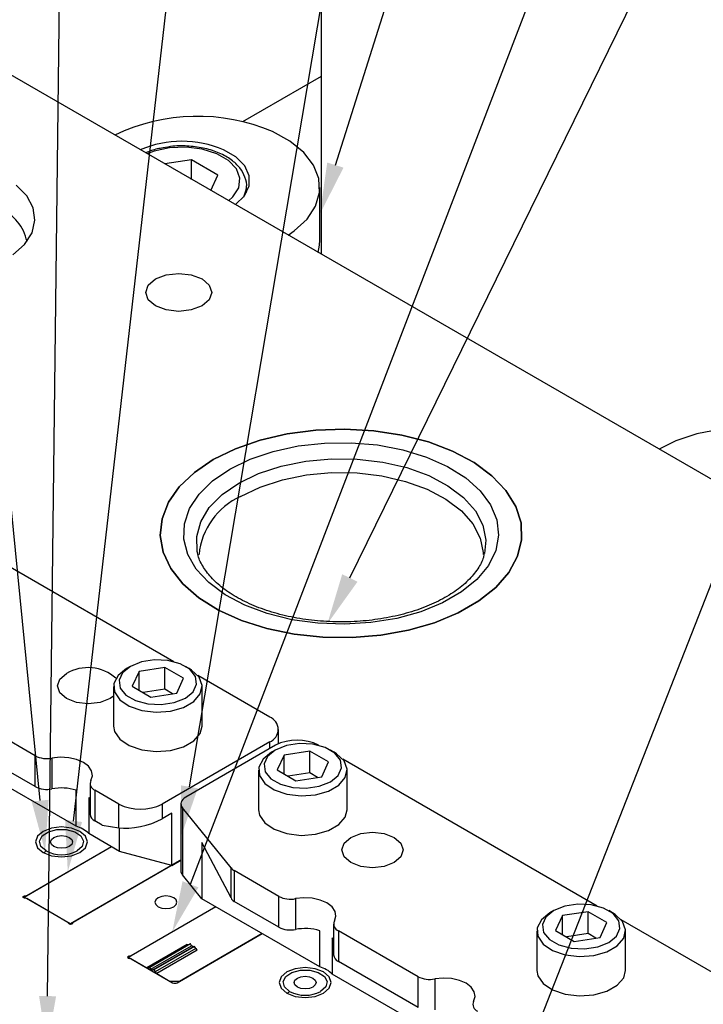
# Model space of a CAD drawing. Header units: inches. Extents: x 1880 to 2363, y -453 to -54.
# Tile 294 of 656: x 2072.09 to 2074.18, y -420.11 to -417.11. Entities that reach past the tile are written whole.
import ezdxf

# ---------------------------------------------------------------- set-up
doc = ezdxf.new("R2010")
doc.units = ezdxf.units.IN
doc.header["$LTSCALE"] = 0.5
doc.header["$MEASUREMENT"] = 0
for name, color, linetype in [('DIE-M-S', 8, 'Continuous'), ('DIE-M-S2', 1, 'Continuous'), ('DIE-M-S3', 8, 'Continuous'), ('DSS-M-S', 53, 'Continuous'), ('RAI-M-S', 8, 'Continuous'), ('SID-M-S', 105, 'Continuous'), ('SVD-M-S', 8, 'Continuous')]:
    doc.layers.add(name, color=color, linetype=linetype)

msp = doc.modelspace()

# ---------------------------------------------------------------- linework, layer by layer
at = {"layer": 'DIE-M-S', "linetype": 'Continuous', "lineweight": 25}
for p, q in [((2078.88422, -421.21166), (2071.83489, -417.14217)), ((2072.11461, -417.6442), (2072.0822, -417.61111)), ((2072.13394, -417.68053), (2072.11461, -417.6442)), ((2072.13928, -417.71842), (2072.13394, -417.68053)), ((2072.13039, -417.75608), (2072.13928, -417.71842)), ((2072.10769, -417.79176), (2072.13039, -417.75608)), ((2072.07222, -417.82379), (2072.10769, -417.79176)), ((2072.4845, -417.91597), (2072.50629, -417.89715)), ((2072.50629, -417.89715), (2072.53889, -417.88457)), ((2072.53889, -417.88457), (2072.57735, -417.88015)), ((2072.57735, -417.88015), (2072.61581, -417.88457)), ((2072.61581, -417.88457), (2072.64842, -417.89715)), ((2072.64842, -417.89715), (2072.6702, -417.91597)), ((2072.47685, -417.93817), (2072.4845, -417.91597)), ((2072.4845, -417.96037), (2072.47685, -417.93817)), ((2072.6702, -417.91597), (2072.67785, -417.93817)), ((2072.67785, -417.93817), (2072.6702, -417.96037)), ((2072.50629, -417.97919), (2072.4845, -417.96037)), ((2072.6702, -417.96037), (2072.64842, -417.97919)), ((2072.53889, -417.99177), (2072.50629, -417.97919)), ((2072.57735, -417.99619), (2072.53889, -417.99177)), ((2072.61581, -417.99177), (2072.57735, -417.99619)), ((2072.64842, -417.97919), (2072.61581, -417.99177)), ((2072.99489, -418.3579), (2072.90835, -418.36915)), ((2073.08343, -418.35481), (2072.99489, -418.3579)), ((2073.17168, -418.35996), (2073.08343, -418.35481)), ((2072.82606, -418.38827), (2072.75015, -418.41476)), ((2072.90835, -418.36915), (2072.82606, -418.38827)), ((2073.25736, -418.37321), (2073.17168, -418.35996)), ((2073.33825, -418.39423), (2073.25736, -418.37321)), ((2072.75015, -418.41476), (2072.68258, -418.44794)), ((2073.41225, -418.42246), (2073.33825, -418.39423)), ((2072.68258, -418.44794), (2072.62511, -418.48695)), ((2073.47745, -418.45718), (2073.41225, -418.42246)), ((2073.53216, -418.49749), (2073.47745, -418.45718)), ((2072.62511, -418.48695), (2072.57922, -418.53077)), ((2073.57495, -418.54235), (2073.53216, -418.49749)), ((2072.57922, -418.53077), (2072.5461, -418.57827)), ((2073.60473, -418.59058), (2073.57495, -418.54235)), ((2072.5461, -418.57827), (2072.52662, -418.62823)), ((2073.62072, -418.64095), (2073.60473, -418.59058)), ((2072.52662, -418.62823), (2072.52126, -418.67934)), ((2073.6225, -418.69215), (2073.62072, -418.64095)), ((2072.52126, -418.67934), (2072.53018, -418.73029)), ((2073.61004, -418.74285), (2073.6225, -418.69215)), ((2072.53018, -418.73029), (2072.55313, -418.77976)), ((2073.58365, -418.79174), (2073.61004, -418.74285)), ((2072.55313, -418.77976), (2072.58954, -418.82645)), ((2073.54402, -418.83755), (2073.58365, -418.79174)), ((2072.58954, -418.82645), (2072.63845, -418.86917)), ((2073.49217, -418.8791), (2073.54402, -418.83755)), ((2072.63845, -418.86917), (2072.69859, -418.90681)), ((2073.42945, -418.91531), (2073.49217, -418.8791)), ((2072.69859, -418.90681), (2072.76842, -418.93839)), ((2073.35748, -418.94524), (2073.42945, -418.91531)), ((2072.76842, -418.93839), (2072.84612, -418.96309)), ((2073.27812, -418.96812), (2073.35748, -418.94524)), ((2072.84612, -418.96309), (2072.92967, -418.98029)), ((2072.92967, -418.98029), (2073.01692, -418.98952)), ((2073.10561, -418.99055), (2073.19343, -418.98335)), ((2073.19343, -418.98335), (2073.27812, -418.96812)), ((2073.01692, -418.98952), (2073.10561, -418.99055)), ((2072.1644, -419.5816), (2072.14728, -419.5964)), ((2072.19003, -419.57171), (2072.1644, -419.5816)), ((2072.22027, -419.56824), (2072.19003, -419.57171)), ((2072.2505, -419.57171), (2072.22027, -419.56824)), ((2072.27613, -419.5816), (2072.2505, -419.57171)), ((2072.29325, -419.5964), (2072.27613, -419.5816)), ((2072.14728, -419.5964), (2072.14127, -419.61385)), ((2072.14127, -419.61385), (2072.14728, -419.6313)), ((2072.29927, -419.61385), (2072.29325, -419.5964)), ((2072.29325, -419.6313), (2072.29927, -419.61385)), ((2072.11393, -419.77729), (2072.37229, -419.62813)), ((2072.14728, -419.6313), (2072.1644, -419.6461)), ((2072.1644, -419.6461), (2072.19003, -419.65598)), ((2072.2505, -419.65598), (2072.27613, -419.6461)), ((2072.27613, -419.6461), (2072.29325, -419.6313)), ((2072.19003, -419.65598), (2072.22027, -419.65945)), ((2072.22027, -419.65945), (2072.2505, -419.65598)), ((2072.58393, -419.66924), (2072.25535, -419.85893)), ((2072.10318, -419.78176), (2072.10366, -419.7804)), ((2072.10366, -419.78312), (2072.10318, -419.78176)), ((2072.10366, -419.7804), (2072.10503, -419.77926)), ((2072.10503, -419.78426), (2072.10366, -419.78312)), ((2072.10503, -419.77926), (2072.10706, -419.77852)), ((2072.10706, -419.785), (2072.10503, -419.78426)), ((2072.10706, -419.77852), (2072.10943, -419.7783)), ((2072.10943, -419.78522), (2072.10706, -419.785)), ((2072.10943, -419.7783), (2072.10943, -419.77988)), ((2072.23986, -419.85893), (2072.11393, -419.78623)), ((2072.50751, -419.79014), (2072.50496, -419.79754)), ((2072.50496, -419.79754), (2072.50751, -419.80494)), ((2072.51478, -419.78386), (2072.50751, -419.79014)), ((2072.52564, -419.77967), (2072.51478, -419.78386)), ((2072.53846, -419.7782), (2072.52564, -419.77967)), ((2072.55128, -419.77967), (2072.53846, -419.7782)), ((2072.56215, -419.78386), (2072.55128, -419.77967)), ((2072.56941, -419.79014), (2072.56215, -419.78386)), ((2072.57196, -419.79754), (2072.56941, -419.79014)), ((2072.56941, -419.80494), (2072.57196, -419.79754)), ((2072.69049, -419.81183), (2072.43213, -419.96098)), ((2072.50751, -419.80494), (2072.51478, -419.81121)), ((2072.51478, -419.81121), (2072.52564, -419.81541)), ((2072.52564, -419.81541), (2072.53846, -419.81688)), ((2072.53846, -419.81688), (2072.55128, -419.81541)), ((2072.55128, -419.81541), (2072.56215, -419.81121)), ((2072.56215, -419.81121), (2072.56941, -419.80494)), ((2072.24161, -419.86187), (2072.24161, -419.86138)), ((2072.24161, -419.86152), (2072.24161, -419.86181)), ((2072.24199, -419.86289), (2072.24161, -419.86152)), ((2072.24327, -419.86406), (2072.24199, -419.86289)), ((2072.24525, -419.86485), (2072.24327, -419.86406)), ((2072.2476, -419.86513), (2072.24525, -419.86485)), ((2072.24996, -419.86485), (2072.2476, -419.86513)), ((2072.25193, -419.86406), (2072.24996, -419.86485)), ((2072.25322, -419.86289), (2072.25193, -419.86406)), ((2072.2536, -419.86152), (2072.25322, -419.86289)), ((2072.25359, -419.86138), (2072.25359, -419.86187)), ((2072.2536, -419.86152), (2072.2536, -419.86181)), ((2072.57287, -420.04301), (2072.83191, -419.89347)), ((2072.42186, -419.96409), (2072.42138, -419.96545)), ((2072.42138, -419.96545), (2072.42186, -419.96681)), ((2072.42323, -419.96295), (2072.42186, -419.96409)), ((2072.42186, -419.96681), (2072.42323, -419.96795)), ((2072.42526, -419.96221), (2072.42323, -419.96295)), ((2072.42323, -419.96795), (2072.42526, -419.96869)), ((2072.42763, -419.96199), (2072.42526, -419.96221)), ((2072.42526, -419.96869), (2072.42763, -419.96891)), ((2072.42763, -419.96199), (2072.42763, -419.96357)), ((2072.43213, -419.96992), (2072.55873, -420.04301)), ((2072.9325, -420.00033), (2072.90687, -420.01021)), ((2072.96273, -419.99686), (2072.9325, -420.00033)), ((2072.99296, -420.00033), (2072.96273, -419.99686)), ((2073.01859, -420.01021), (2072.99296, -420.00033)), ((2072.88974, -420.02501), (2072.88373, -420.04246)), ((2072.90687, -420.01021), (2072.88974, -420.02501)), ((2073.03571, -420.02501), (2073.01859, -420.01021)), ((2073.04173, -420.04246), (2073.03571, -420.02501)), ((2072.88373, -420.04246), (2072.88974, -420.05991)), ((2072.88974, -420.05991), (2072.90687, -420.07471)), ((2073.01859, -420.07471), (2073.03571, -420.05991)), ((2073.03571, -420.05991), (2073.04173, -420.04246)), ((2072.90687, -420.07471), (2072.9325, -420.0846)), ((2072.9325, -420.0846), (2072.96273, -420.08807)), ((2072.96273, -420.08807), (2072.99296, -420.0846)), ((2072.99296, -420.0846), (2073.01859, -420.07471))]:
    msp.add_line(p, q, dxfattribs=at)
for centre, radius, start, end in [((2072.10982, -419.76954), 0.00877, 267.45052, 297.91355), ((2072.10982, -419.79398), 0.00877, 62.08645, 92.54948), ((2072.23867, -419.86161), 0.00294, 1.82355, 66.23381), ((2072.25653, -419.86161), 0.00294, 113.76619, 178.17645), ((2072.42802, -419.95323), 0.00877, 267.45052, 297.91355), ((2072.42802, -419.97767), 0.00877, 62.08645, 92.54948), ((2072.5658, -420.02936), 0.01537, 242.60967, 297.39033)]:
    msp.add_arc(centre, radius, start, end, dxfattribs=at)
at = {"layer": 'DIE-M-S2', "linetype": 'Continuous', "lineweight": 25}
for p, q in [((2072.10618, -419.78176), (2072.37229, -419.62813)), ((2072.57994, -419.67154), (2072.2476, -419.8634)), ((2072.2476, -419.8634), (2072.10618, -419.78176)), ((2072.10618, -419.78176), (2072.10618, -419.78476)), ((2072.69049, -419.81183), (2072.42438, -419.96545)), ((2072.2476, -419.8634), (2072.2476, -419.86513)), ((2072.83191, -419.89347), (2072.57994, -420.03893)), ((2072.6036, -419.92604), (2072.47986, -419.99748)), ((2072.61219, -419.92447), (2072.48845, -419.9959)), ((2072.6129, -419.92487), (2072.48915, -419.99631)), ((2072.49251, -420.00213), (2072.61626, -419.93069)), ((2072.50103, -420.00317), (2072.62477, -419.93173)), ((2072.62548, -419.93214), (2072.50174, -420.00357)), ((2072.62907, -419.93835), (2072.50532, -420.00978)), ((2072.63407, -419.94363), (2072.51032, -420.01506)), ((2072.6129, -419.92487), (2072.61219, -419.92447)), ((2072.61626, -419.93069), (2072.6129, -419.92487)), ((2072.62141, -419.93367), (2072.61626, -419.93069)), ((2072.62548, -419.93214), (2072.62477, -419.93173)), ((2072.62907, -419.93835), (2072.62548, -419.93214)), ((2072.42438, -419.96545), (2072.47986, -419.99748)), ((2072.42438, -419.96545), (2072.42438, -419.96845)), ((2072.48486, -419.99797), (2072.48845, -419.9959)), ((2072.48845, -419.9959), (2072.48915, -419.99631)), ((2072.49251, -420.00213), (2072.48915, -419.99631)), ((2072.49767, -420.00511), (2072.49251, -420.00213)), ((2072.50103, -420.00317), (2072.49767, -420.00511)), ((2072.50103, -420.00317), (2072.50174, -420.00357)), ((2072.50174, -420.00357), (2072.50532, -420.00978)), ((2072.51032, -420.01506), (2072.55166, -420.03893)), ((2072.57994, -420.03893), (2072.55166, -420.03893))]:
    msp.add_line(p, q, dxfattribs=at)
for centre, radius, start, end in [((2072.60653, -419.92195), 0.00503, 234.38183, 294.31395), ((2072.6417, -419.93139), 0.01443, 208.85561, 238.04533), ((2072.48279, -419.99339), 0.00503, 234.38183, 294.31395), ((2072.51796, -420.00282), 0.01443, 208.85561, 238.04533)]:
    msp.add_arc(centre, radius, start, end, dxfattribs=at)
at = {"layer": 'DIE-M-S3', "linetype": 'Continuous', "lineweight": 25}
for p, q in [((2072.16152, -419.59533), (2072.18016, -419.58292)), ((2072.18016, -419.58292), (2072.20604, -419.57609)), ((2072.20604, -419.57609), (2072.23449, -419.57609)), ((2072.23449, -419.57609), (2072.26037, -419.58292)), ((2072.26037, -419.58292), (2072.27901, -419.59533)), ((2072.15351, -419.61109), (2072.16152, -419.59533)), ((2072.15756, -419.62735), (2072.15351, -419.61109)), ((2072.1868, -419.61385), (2072.18935, -419.60645)), ((2072.18935, -419.62124), (2072.1868, -419.61385)), ((2072.18935, -419.60645), (2072.1966, -419.60019)), ((2072.1966, -419.60019), (2072.20746, -419.596)), ((2072.20746, -419.596), (2072.22027, -419.59453)), ((2072.22027, -419.59453), (2072.23307, -419.596)), ((2072.23307, -419.596), (2072.24393, -419.60019)), ((2072.24393, -419.60019), (2072.25118, -419.60645)), ((2072.25118, -419.60645), (2072.25373, -419.61385)), ((2072.25373, -419.61385), (2072.25118, -419.62124)), ((2072.27901, -419.59533), (2072.28702, -419.61109)), ((2072.28702, -419.61109), (2072.28297, -419.62735)), ((2072.17294, -419.64117), (2072.15756, -419.62735)), ((2072.1966, -419.62751), (2072.18935, -419.62124)), ((2072.20746, -419.6317), (2072.1966, -419.62751)), ((2072.22027, -419.63317), (2072.20746, -419.6317)), ((2072.23307, -419.6317), (2072.22027, -419.63317)), ((2072.24393, -419.62751), (2072.23307, -419.6317)), ((2072.25118, -419.62124), (2072.24393, -419.62751)), ((2072.28297, -419.62735), (2072.26759, -419.64117)), ((2072.92262, -420.01153), (2072.9485, -420.00471)), ((2072.9485, -420.00471), (2072.97695, -420.00471)), ((2072.97695, -420.00471), (2073.00284, -420.01153)), ((2072.89597, -420.03971), (2072.90399, -420.02394)), ((2072.90002, -420.05596), (2072.89597, -420.03971)), ((2072.90399, -420.02394), (2072.92262, -420.01153)), ((2072.92926, -420.04246), (2072.93181, -420.03507)), ((2072.93181, -420.03507), (2072.93906, -420.0288)), ((2072.93906, -420.0288), (2072.94992, -420.02461)), ((2072.94992, -420.02461), (2072.96273, -420.02314)), ((2072.96273, -420.02314), (2072.97553, -420.02461)), ((2072.97553, -420.02461), (2072.98639, -420.0288)), ((2072.98639, -420.0288), (2072.99364, -420.03507)), ((2072.99364, -420.03507), (2072.99619, -420.04246)), ((2073.00284, -420.01153), (2073.02147, -420.02394)), ((2073.02147, -420.02394), (2073.02949, -420.03971)), ((2073.02949, -420.03971), (2073.02544, -420.05596)), ((2072.9154, -420.06978), (2072.90002, -420.05596)), ((2072.93181, -420.04985), (2072.92926, -420.04246)), ((2072.93906, -420.05612), (2072.93181, -420.04985)), ((2072.94992, -420.06031), (2072.93906, -420.05612)), ((2072.96273, -420.06178), (2072.94992, -420.06031)), ((2072.97553, -420.06031), (2072.96273, -420.06178)), ((2072.98639, -420.05612), (2072.97553, -420.06031)), ((2072.99364, -420.04985), (2072.98639, -420.05612)), ((2072.99619, -420.04246), (2072.99364, -420.04985)), ((2073.02544, -420.05596), (2073.01005, -420.06978))]:
    msp.add_line(p, q, dxfattribs=at)
for centre in [(2072.22027, -419.54983), (2072.96273, -419.97844)]:
    msp.add_arc(centre, 0.10287, 242.60967, 297.39033, dxfattribs=at)
for points in [[(2072.16715, -419.64744), (2072.16731, -419.64709), (2072.16804, -419.64548), (2072.17016, -419.64313), (2072.17204, -419.64181), (2072.17294, -419.64117)], [(2072.90961, -420.07606), (2072.90977, -420.07571), (2072.9105, -420.07409), (2072.91262, -420.07175), (2072.9145, -420.07042), (2072.9154, -420.06978)]]:
    msp.add_open_spline(points, degree=3, knots=[0, 0, 0, 0, 0.1254609, 0.5797622, 1, 1, 1, 1], dxfattribs=at)
at = {"layer": 'DSS-M-S', "linetype": 'Continuous', "lineweight": 25}
for p, q in [((2073.01133, -416.55552), (2073.01133, -417.82132)), ((2073.01133, -417.27964), (2072.77209, -417.41775)), ((2072.90835, -418.36915), (2072.99489, -418.3579)), ((2072.99489, -418.3579), (2073.08343, -418.35481)), ((2073.08343, -418.35481), (2073.17168, -418.35996)), ((2072.75015, -418.41476), (2072.82606, -418.38827)), ((2072.82606, -418.38827), (2072.90835, -418.36915)), ((2073.17168, -418.35996), (2073.25736, -418.37321)), ((2073.25736, -418.37321), (2073.33825, -418.39423)), ((2072.68258, -418.44794), (2072.75015, -418.41476)), ((2072.86538, -418.42292), (2072.94155, -418.40633)), ((2072.94155, -418.40633), (2073.02148, -418.3974)), ((2073.02148, -418.3974), (2073.10287, -418.39641)), ((2073.10287, -418.39641), (2073.18339, -418.40336)), ((2073.18339, -418.40336), (2073.26071, -418.41808)), ((2073.26071, -418.41808), (2073.33261, -418.44012)), ((2073.33825, -418.39423), (2073.41225, -418.42246)), ((2072.62511, -418.48695), (2072.68258, -418.44794)), ((2072.73292, -418.477), (2072.79517, -418.44671)), ((2072.79517, -418.44671), (2072.86538, -418.42292)), ((2072.96452, -418.45251), (2073.04265, -418.44537)), ((2073.04265, -418.44537), (2073.12173, -418.44639)), ((2073.12173, -418.44639), (2073.19922, -418.45555)), ((2073.33261, -418.44012), (2073.39702, -418.46886)), ((2073.41225, -418.42246), (2073.47745, -418.45718)), ((2072.68045, -418.51293), (2072.73292, -418.477)), ((2072.82106, -418.49013), (2072.88986, -418.46759)), ((2072.88986, -418.46759), (2072.96452, -418.45251)), ((2073.19922, -418.45555), (2073.27264, -418.47255)), ((2073.27264, -418.47255), (2073.33961, -418.49685)), ((2073.39702, -418.46886), (2073.45209, -418.50348)), ((2073.47745, -418.45718), (2073.53216, -418.49749)), ((2072.57922, -418.53077), (2072.62511, -418.48695)), ((2072.76034, -418.5194), (2072.82106, -418.49013)), ((2072.89323, -418.50961), (2072.96651, -418.4948)), ((2072.96651, -418.4948), (2073.0432, -418.48779)), ((2073.0432, -418.48779), (2073.12082, -418.4888)), ((2073.12082, -418.4888), (2073.19688, -418.49779)), ((2073.19688, -418.49779), (2073.26894, -418.51447)), ((2073.33961, -418.49685), (2073.398, -418.52766)), ((2073.45209, -418.50348), (2073.49624, -418.54297)), ((2073.53216, -418.49749), (2073.57495, -418.54235)), ((2072.5461, -418.57827), (2072.57922, -418.53077)), ((2072.63924, -418.55347), (2072.68045, -418.51293)), ((2072.70965, -418.55445), (2072.76034, -418.5194)), ((2072.7661, -418.56045), (2072.8257, -418.53173)), ((2072.8257, -418.53173), (2072.89323, -418.50961)), ((2073.26894, -418.51447), (2073.33468, -418.53832)), ((2073.33468, -418.53832), (2073.39199, -418.56856)), ((2073.398, -418.52766), (2073.44592, -418.56399)), ((2072.6105, -418.59744), (2072.63924, -418.55347)), ((2072.67061, -418.59416), (2072.70965, -418.55445)), ((2073.39199, -418.56856), (2073.43902, -418.60422)), ((2073.44592, -418.56399), (2073.48183, -418.60468)), ((2073.49624, -418.54297), (2073.52819, -418.58619)), ((2073.57495, -418.54235), (2073.60473, -418.59058)), ((2072.52662, -418.62823), (2072.5461, -418.57827)), ((2072.59504, -418.64358), (2072.6105, -418.59744)), ((2072.64448, -418.63727), (2072.67061, -418.59416)), ((2073.52819, -418.58619), (2073.54703, -418.63192)), ((2073.60473, -418.59058), (2073.62072, -418.64095)), ((2072.52126, -418.67934), (2072.52662, -418.62823)), ((2073.43902, -418.60422), (2073.47427, -418.64416)), ((2073.48183, -418.60468), (2073.50458, -418.64841)), ((2072.59331, -418.69057), (2072.59504, -418.64358)), ((2072.63211, -418.68237), (2072.64448, -418.63727)), ((2073.47427, -418.64416), (2073.4966, -418.68708)), ((2073.50458, -418.64841), (2073.51344, -418.69379)), ((2073.54703, -418.63192), (2073.55221, -418.67882)), ((2073.62072, -418.64095), (2073.6225, -418.69215)), ((2072.53018, -418.73029), (2072.52126, -418.67934)), ((2072.63388, -418.72802), (2072.63211, -418.68237)), ((2073.4966, -418.68708), (2073.50529, -418.73162)), ((2073.55221, -418.67882), (2073.54359, -418.72555)), ((2072.60536, -418.73705), (2072.59331, -418.69057)), ((2073.51344, -418.69379), (2073.5095, -418.73393)), ((2073.6225, -418.69215), (2073.61004, -418.74285)), ((2072.55313, -418.77976), (2072.53018, -418.73029)), ((2072.63085, -418.78169), (2072.60536, -418.73705)), ((2072.63455, -418.73125), (2072.63388, -418.72802)), ((2072.63598, -418.73725), (2072.63455, -418.73125)), ((2073.50529, -418.73162), (2073.5054, -418.73723)), ((2073.54359, -418.72555), (2073.5214, -418.77077)), ((2073.61004, -418.74285), (2073.58365, -418.79174)), ((2073.5214, -418.77077), (2073.4863, -418.81318)), ((2072.58954, -418.82645), (2072.55313, -418.77976)), ((2072.66904, -418.82319), (2072.63085, -418.78169)), ((2073.58365, -418.79174), (2073.54402, -418.83755)), ((2072.63845, -418.86917), (2072.58954, -418.82645)), ((2072.71883, -418.86038), (2072.66904, -418.82319)), ((2073.4863, -418.81318), (2073.43929, -418.85155)), ((2073.54402, -418.83755), (2073.49217, -418.8791)), ((2072.77878, -418.89217), (2072.71883, -418.86038)), ((2073.43929, -418.85155), (2073.38173, -418.88478)), ((2072.69859, -418.90681), (2072.63845, -418.86917)), ((2072.84719, -418.91766), (2072.77878, -418.89217)), ((2073.38173, -418.88478), (2073.31526, -418.91192)), ((2073.49217, -418.8791), (2073.42945, -418.91531)), ((2072.76842, -418.93839), (2072.69859, -418.90681)), ((2072.92207, -418.9361), (2072.84719, -418.91766)), ((2073.31526, -418.91192), (2073.2418, -418.93218)), ((2073.42945, -418.91531), (2073.35748, -418.94524)), ((2072.84612, -418.96309), (2072.76842, -418.93839)), ((2073.00127, -418.94698), (2072.92207, -418.9361)), ((2073.08252, -418.94997), (2073.00127, -418.94698)), ((2073.16347, -418.94499), (2073.08252, -418.94997)), ((2073.2418, -418.93218), (2073.16347, -418.94499)), ((2073.35748, -418.94524), (2073.27812, -418.96812)), ((2072.92967, -418.98029), (2072.84612, -418.96309)), ((2073.01692, -418.98952), (2072.92967, -418.98029)), ((2073.19343, -418.98335), (2073.10561, -418.99055)), ((2073.27812, -418.96812), (2073.19343, -418.98335)), ((2073.10561, -418.99055), (2073.01692, -418.98952))]:
    msp.add_line(p, q, dxfattribs=at)
msp.add_arc((2072.85482, -418.75801), 0.21656, 114.18443, 174.49542, dxfattribs=at)
msp.add_open_spline([(2073.50824, -418.73344), (2073.50762, -418.7377), (2073.50535, -418.75329), (2073.48985, -418.78149), (2073.46151, -418.81686), (2073.42064, -418.85046), (2073.37047, -418.88007), (2073.31191, -418.90488), (2073.24652, -418.92411), (2073.17607, -418.93711), (2073.10255, -418.94339), (2073.0281, -418.94274), (2072.95491, -418.93515), (2072.88514, -418.9209), (2072.82086, -418.9005), (2072.76392, -418.87475), (2072.71601, -418.84466), (2072.678, -418.81145), (2072.65186, -418.7765), (2072.6384, -418.75123), (2072.63662, -418.73792), (2072.6364, -418.73623)], degree=3, knots=[0, 0, 0, 0, 0.0209664, 0.0767016, 0.1359809, 0.1935179, 0.2504866, 0.307398, 0.364436, 0.4216468, 0.4789932, 0.5364094, 0.5938187, 0.6511211, 0.7082397, 0.7651077, 0.8216968, 0.8780913, 0.9345298, 0.9916719, 1, 1, 1, 1], dxfattribs=at)
at = {"layer": 'RAI-M-S', "linetype": 'Continuous', "lineweight": 25}
for p, q in [((2072.56267, -419.06438), (2071.62785, -418.52473)), ((2072.21504, -419.1175), (2072.23536, -419.09995)), ((2072.23536, -419.09995), (2072.23536, -419.09995)), ((2072.85461, -419.23292), (2072.63548, -419.10642)), ((2072.2079, -419.13822), (2072.21504, -419.1175)), ((2072.21504, -419.15893), (2072.2079, -419.13822)), ((2072.23536, -419.17648), (2072.21504, -419.15893)), ((2072.37879, -419.16898), (2072.36794, -419.17648)), ((2072.26578, -419.18822), (2072.23536, -419.17648)), ((2072.30165, -419.19234), (2072.26578, -419.18822)), ((2072.33753, -419.18822), (2072.30165, -419.19234)), ((2072.36794, -419.17648), (2072.33753, -419.18822)), ((2072.14012, -419.35112), (2071.8975, -419.21106)), ((2072.88185, -419.31424), (2072.88185, -419.27088)), ((2072.14012, -419.44502), (2071.8975, -419.30496)), ((2072.85461, -419.30885), (2072.52651, -419.49825)), ((2072.87229, -419.31905), (2072.59857, -419.47706)), ((2072.85461, -419.32926), (2072.85461, -419.30885)), ((2073.00461, -419.31951), (2073.00381, -419.31905)), ((2072.26472, -419.56603), (2071.87882, -419.34326)), ((2072.14012, -419.44502), (2072.14012, -419.35112)), ((2072.21642, -419.35549), (2072.19103, -419.35814)), ((2072.19103, -419.35814), (2072.19103, -419.45204)), ((2072.24211, -419.35693), (2072.21642, -419.35549)), ((2072.26615, -419.36235), (2072.24211, -419.35693)), ((2072.28673, -419.37134), (2072.26615, -419.36235)), ((2072.3023, -419.38322), (2072.28673, -419.37134)), ((2073.85314, -419.80936), (2073.07742, -419.36154)), ((2072.31169, -419.3971), (2072.3023, -419.38322)), ((2072.31419, -419.41193), (2072.31169, -419.3971)), ((2072.30712, -419.43557), (2072.30712, -419.52947)), ((2072.3096, -419.42659), (2072.31419, -419.41193)), ((2072.26472, -419.56603), (2072.26472, -419.4558)), ((2072.39499, -419.49825), (2072.32177, -419.45598)), ((2072.32177, -419.45598), (2072.32177, -419.54988)), ((2072.30712, -419.48286), (2072.30309, -419.47795)), ((2072.30309, -419.47795), (2072.30309, -419.58818)), ((2072.39499, -419.5708), (2072.39499, -419.49825)), ((2072.52651, -419.49825), (2072.52651, -419.54316)), ((2072.58393, -419.49747), (2072.58393, -419.70161)), ((2072.58469, -419.49246), (2072.58394, -419.49684)), ((2072.58394, -419.49684), (2072.58436, -419.50124)), ((2072.58658, -419.48819), (2072.58469, -419.49246)), ((2072.58958, -419.48414), (2072.58658, -419.48819)), ((2072.59361, -419.4804), (2072.58958, -419.48414)), ((2072.59857, -419.47706), (2072.59361, -419.4804)), ((2072.55614, -419.52606), (2072.52651, -419.54316)), ((2072.55614, -419.68528), (2072.55614, -419.52606)), ((2072.58436, -419.50124), (2072.58593, -419.50555)), ((2072.58593, -419.50555), (2072.58861, -419.50967)), ((2072.73678, -419.6931), (2072.58861, -419.50967)), ((2072.58861, -419.50967), (2072.58861, -419.71381)), ((2072.34419, -419.56283), (2072.32177, -419.54988)), ((2072.39715, -419.64248), (2072.30309, -419.58818)), ((2072.34419, -419.56283), (2072.39499, -419.5708)), ((2072.39715, -419.64248), (2072.39715, -419.57111)), ((2073.10157, -419.6), (2073.13198, -419.58826)), ((2073.13198, -419.58826), (2073.16786, -419.58415)), ((2073.16786, -419.58415), (2073.20374, -419.58826)), ((2073.20374, -419.58826), (2073.23415, -419.6)), ((2072.64796, -419.61588), (2072.64796, -419.78727)), ((2072.73678, -419.78454), (2072.64796, -419.61588)), ((2073.07411, -419.63827), (2073.08125, -419.61755)), ((2073.08125, -419.61755), (2073.10157, -419.6)), ((2073.23415, -419.6), (2073.25447, -419.61755)), ((2073.25447, -419.61755), (2073.26161, -419.63827)), ((2072.55614, -419.68528), (2072.39715, -419.64248)), ((2073.08125, -419.65898), (2073.07411, -419.63827)), ((2073.26161, -419.63827), (2073.25447, -419.65898)), ((2072.55614, -419.68528), (2072.58393, -419.66924)), ((2073.10157, -419.67653), (2073.08125, -419.65898)), ((2073.13198, -419.68827), (2073.10157, -419.67653)), ((2073.23415, -419.67653), (2073.20374, -419.68827)), ((2073.25447, -419.65898), (2073.23415, -419.67653)), ((2072.73678, -419.78454), (2072.73678, -419.6931)), ((2072.88258, -419.77973), (2072.74674, -419.70131)), ((2072.74674, -419.70131), (2072.74674, -419.79522)), ((2073.16786, -419.69239), (2073.13198, -419.68827)), ((2073.20374, -419.68827), (2073.16786, -419.69239)), ((2072.64796, -419.78727), (2072.58861, -419.71381)), ((2073.00718, -419.99465), (2072.64796, -419.78727)), ((2072.88258, -419.87363), (2072.74674, -419.79522)), ((2072.88258, -419.87363), (2072.88258, -419.77973)), ((2072.95889, -419.78411), (2072.93349, -419.78675)), ((2072.93349, -419.78675), (2072.93349, -419.88066)), ((2072.98457, -419.78555), (2072.95889, -419.78411)), ((2073.00861, -419.79097), (2072.98457, -419.78555)), ((2073.0292, -419.79996), (2073.00861, -419.79097)), ((2073.04477, -419.81184), (2073.0292, -419.79996)), ((2073.05415, -419.82572), (2073.04477, -419.81184)), ((2073.05665, -419.84054), (2073.05415, -419.82572)), ((2073.05206, -419.85521), (2073.05665, -419.84054)), ((2075.09057, -420.52371), (2073.92595, -419.85139)), ((2073.00718, -419.99465), (2073.00718, -419.88442)), ((2073.04958, -419.86418), (2073.04958, -419.95809)), ((2073.30684, -420.02465), (2073.06423, -419.88459)), ((2073.06423, -419.88459), (2073.06423, -419.9785)), ((2073.04555, -419.90656), (2073.04555, -420.0168)), ((2073.04958, -419.91148), (2073.04555, -419.90656)), ((2073.30684, -420.11856), (2073.06423, -419.9785)), ((2073.43145, -420.23957), (2073.04555, -420.0168)), ((2073.30684, -420.11856), (2073.30684, -420.02465)), ((2073.38315, -420.02903), (2073.35775, -420.03168)), ((2073.35775, -420.03168), (2073.35775, -420.12558)), ((2073.40884, -420.03047), (2073.38315, -420.02903)), ((2073.43288, -420.03589), (2073.40884, -420.03047)), ((2073.45346, -420.04488), (2073.43288, -420.03589)), ((2073.46903, -420.05676), (2073.45346, -420.04488)), ((2073.47842, -420.07064), (2073.46903, -420.05676)), ((2073.47633, -420.10013), (2073.48091, -420.08547)), ((2073.48091, -420.08547), (2073.47842, -420.07064))]:
    msp.add_line(p, q, dxfattribs=at)
for centre, radius, start, end in [((2072.30049, -419.21178), 0.12941, 48.55598, 120.21572), ((2072.8402, -419.27088), 0.04061, 290.78342, 69.21658), ((2072.93805, -419.44597), 0.14294, 62.60967, 117.39033), ((2072.17554, -419.28236), 0.07735, 242.74366, 281.54852), ((2072.32921, -419.43569), 0.02162, 155.11499, 249.85575), ((2072.17554, -419.37626), 0.07735, 242.74366, 281.54852), ((2072.22012, -419.60583), 0.15652, 73.44464, 100.71312), ((2072.46075, -419.37133), 0.14294, 242.60967, 297.39033), ((2072.33206, -419.52703), 0.02506, 185.58152, 245.73862), ((2072.24148, -419.6506), 0.0877, 45.37279, 74.63259), ((2072.60326, -419.70118), 0.01934, 181.26084, 220.75554), ((2072.76399, -419.67024), 0.03554, 220.03198, 240.96011), ((2072.76711, -419.75961), 0.04102, 230.57325, 240.22405), ((2072.918, -419.71097), 0.07735, 242.74366, 281.54852), ((2073.07167, -419.8643), 0.02162, 155.11499, 249.85575), ((2072.918, -419.80487), 0.07735, 242.74366, 281.54852), ((2072.96258, -420.03445), 0.15652, 73.44464, 100.71312), ((2073.07453, -419.95565), 0.02506, 185.58152, 245.73862), ((2072.98394, -420.07921), 0.0877, 45.37279, 74.63259), ((2073.34227, -419.95589), 0.07735, 242.74366, 281.54852), ((2073.49594, -420.10922), 0.02162, 155.11499, 249.85575)]:
    msp.add_arc(centre, radius, start, end, dxfattribs=at)
for centre, major_axis, ratio, start_param, end_param in [((2072.46075, -419.53284), (0.09267, 0.02234), 0.3494348, 3.8429483, 5.4137446), ((2072.7821, -419.77743), (0.04728, -0.02274), 0.7151438, 3.9092535, 4.0810656)]:
    msp.add_ellipse(centre, major_axis=major_axis, ratio=ratio, start_param=start_param, end_param=end_param, dxfattribs=at)
at = {"layer": 'SID-M-S'}
for p, q in [((2072.15493, -419.48788), (2071.63257, -414.24)), ((2072.17768, -420.08391), (2072.24688, -414.24095)), ((2072.25693, -419.54995), (2072.86303, -414.2397)), ((2072.60989, -419.44571), (2073.48869, -414.23823)), ((2072.61329, -419.74298), (2074.72788, -414.22797)), ((2073.05487, -417.54999), (2074.10296, -414.23186)), ((2073.099, -418.80889), (2075.34783, -414.22096)), ((2073.62152, -420.3026), (2076.00325, -414.22744))]:
    msp.add_line(p, q, dxfattribs=at)
for points in [[(2073.07966, -417.55782), (2073.00788, -417.69874), (2073.07966, -417.55782), (2073.03007, -417.54216)], [(2073.12235, -418.82033), (2073.03034, -418.94897), (2073.12235, -418.82033), (2073.07565, -418.79745)], [(2072.63553, -419.45004), (2072.58393, -419.59954), (2072.63553, -419.45004), (2072.58425, -419.44139)], [(2072.1808, -419.4853), (2072.17038, -419.64311), (2072.1808, -419.4853), (2072.12906, -419.49045)], [(2072.28276, -419.5529), (2072.23924, -419.70495), (2072.28276, -419.5529), (2072.2311, -419.547)], [(2072.63756, -419.75229), (2072.55744, -419.88864), (2072.63756, -419.75229), (2072.58901, -419.73367)], [(2072.20368, -420.08421), (2072.17583, -420.23989), (2072.20368, -420.08421), (2072.15168, -420.0836)]]:
    msp.add_solid(points, dxfattribs=at)
at = {"layer": 'SVD-M-S', "linetype": 'Continuous', "lineweight": 25}
for p, q in [((2072.91623, -417.47678), (2072.86295, -417.4477)), ((2072.95865, -417.51131), (2072.91623, -417.47678)), ((2072.50228, -417.50773), (2072.48146, -417.51543)), ((2072.54952, -417.49756), (2072.50228, -417.50773)), ((2072.59982, -417.49548), (2072.54952, -417.49756)), ((2072.6491, -417.50167), (2072.59982, -417.49548)), ((2072.69335, -417.51562), (2072.6491, -417.50167)), ((2072.72901, -417.5362), (2072.69335, -417.51562)), ((2072.75176, -417.52531), (2072.71379, -417.50318)), ((2072.9886, -417.54994), (2072.95865, -417.51131)), ((2072.6166, -417.53412), (2072.53556, -417.54666)), ((2072.69696, -417.58051), (2072.6166, -417.53412)), ((2072.6166, -417.59344), (2072.6166, -417.53412)), ((2072.75318, -417.56175), (2072.72901, -417.5362)), ((2072.77852, -417.55236), (2072.75176, -417.52531)), ((2072.7639, -417.5902), (2072.75318, -417.56175)), ((2072.79223, -417.58248), (2072.77852, -417.55236)), ((2073.00491, -417.59121), (2072.9886, -417.54994)), ((2072.67525, -417.6273), (2072.69696, -417.58051)), ((2072.7603, -417.61923), (2072.7639, -417.5902)), ((2072.79198, -417.61363), (2072.79223, -417.58248)), ((2073.00696, -417.63352), (2073.00491, -417.59121)), ((2072.74268, -417.64651), (2072.7603, -417.61923)), ((2072.77548, -417.64671), (2072.783, -417.62519)), ((2072.77777, -417.64368), (2072.79198, -417.61363)), ((2072.783, -417.62519), (2072.78387, -417.61817)), ((2072.78387, -417.61817), (2072.78403, -417.61357)), ((2072.78403, -417.63388), (2072.78403, -417.61357)), ((2072.99467, -417.67525), (2073.00696, -417.63352)), ((2073.00788, -417.77911), (2073.00788, -417.61838)), ((2072.72934, -417.65853), (2072.74268, -417.64651)), ((2072.75057, -417.67058), (2072.77777, -417.64368)), ((2072.75042, -417.67069), (2072.75057, -417.67058)), ((2072.96852, -417.71479), (2072.99467, -417.67525)), ((2072.92951, -417.75063), (2072.96852, -417.71479)), ((2072.91098, -417.76338), (2072.92951, -417.75063)), ((2073.00696, -417.79426), (2073.00788, -417.77911)), ((2073.00234, -417.81613), (2073.00696, -417.79426)), ((2074.22593, -418.35594), (2074.15644, -418.36943)), ((2074.15644, -418.36943), (2074.09283, -418.39049)), ((2074.09283, -418.39049), (2074.04142, -418.41598)), ((2072.42992, -419.07835), (2072.4063, -419.09783)), ((2072.42991, -419.07836), (2072.41831, -419.08506)), ((2072.46366, -419.06471), (2072.42992, -419.07835)), ((2072.50345, -419.05856), (2072.46366, -419.06471)), ((2072.54448, -419.06063), (2072.50345, -419.05856)), ((2072.58181, -419.07068), (2072.54448, -419.06063)), ((2072.61094, -419.08749), (2072.58181, -419.07068)), ((2072.60926, -419.08506), (2072.59766, -419.07836)), ((2072.3925, -419.10593), (2072.37982, -419.13052)), ((2072.41833, -419.08505), (2072.3925, -419.10593)), ((2072.4063, -419.09783), (2072.39564, -419.1208)), ((2072.45638, -419.09362), (2072.43536, -419.1389)), ((2072.5348, -419.08149), (2072.45638, -419.09362)), ((2072.45638, -419.15103), (2072.45638, -419.09362)), ((2072.59221, -419.11463), (2072.5348, -419.08149)), ((2072.5348, -419.14845), (2072.5348, -419.08149)), ((2072.6168, -419.08979), (2072.60926, -419.08506)), ((2072.62834, -419.10904), (2072.61094, -419.08749)), ((2072.63955, -419.11183), (2072.6168, -419.08979)), ((2072.63193, -419.13273), (2072.62834, -419.10904)), ((2072.37982, -419.13052), (2072.38166, -419.15615)), ((2072.39564, -419.1208), (2072.39923, -419.14448)), ((2072.43536, -419.1389), (2072.49277, -419.17204)), ((2072.5712, -419.15991), (2072.59221, -419.11463)), ((2072.62127, -419.1557), (2072.63193, -419.13273)), ((2072.64867, -419.13694), (2072.63955, -419.11183)), ((2072.64317, -419.16239), (2072.64867, -419.13694)), ((2072.37879, -419.14016), (2072.37879, -419.26068)), ((2072.38166, -419.15615), (2072.39781, -419.18005)), ((2072.39923, -419.14448), (2072.41663, -419.16604)), ((2072.41663, -419.16604), (2072.44576, -419.18285)), ((2072.5348, -419.14845), (2072.46943, -419.15856)), ((2072.49277, -419.17204), (2072.5712, -419.15991)), ((2072.55814, -419.16193), (2072.5348, -419.14845)), ((2072.59765, -419.17518), (2072.62127, -419.1557)), ((2072.62365, -419.18544), (2072.64317, -419.16239)), ((2072.64879, -419.26068), (2072.64879, -419.14016)), ((2072.39781, -419.18005), (2072.42653, -419.19963)), ((2072.44576, -419.18285), (2072.48309, -419.1929)), ((2072.48309, -419.1929), (2072.52412, -419.19497)), ((2072.52412, -419.19497), (2072.56391, -419.18882)), ((2072.56391, -419.18882), (2072.59765, -419.17518)), ((2072.59223, -419.20358), (2072.62365, -419.18544)), ((2072.42653, -419.19963), (2072.46471, -419.21276)), ((2072.46471, -419.21276), (2072.50821, -419.21802)), ((2072.50821, -419.21802), (2072.55231, -419.21485)), ((2072.55231, -419.21485), (2072.59223, -419.20358)), ((2072.37879, -419.26068), (2072.38166, -419.27667)), ((2072.38166, -419.27667), (2072.39781, -419.30057)), ((2072.62365, -419.30596), (2072.64317, -419.28291)), ((2072.64317, -419.28291), (2072.64879, -419.26068)), ((2072.39781, -419.30057), (2072.42653, -419.32015)), ((2072.59223, -419.3241), (2072.62365, -419.30596)), ((2072.94539, -419.31369), (2072.9056, -419.31984)), ((2072.98642, -419.31576), (2072.94539, -419.31369)), ((2073.02375, -419.32581), (2072.98642, -419.31576)), ((2072.42653, -419.32015), (2072.46471, -419.33328)), ((2072.46471, -419.33328), (2072.50821, -419.33854)), ((2072.50821, -419.33854), (2072.55231, -419.33537)), ((2072.55231, -419.33537), (2072.59223, -419.3241)), ((2072.86027, -419.34018), (2072.83444, -419.36105)), ((2072.87186, -419.33348), (2072.84824, -419.35296)), ((2072.87185, -419.33349), (2072.86025, -419.34018)), ((2072.9056, -419.31984), (2072.87186, -419.33348)), ((2072.89832, -419.34875), (2072.8773, -419.39402)), ((2072.97674, -419.33662), (2072.89832, -419.34875)), ((2072.89832, -419.40615), (2072.89832, -419.34875)), ((2073.03415, -419.36976), (2072.97674, -419.33662)), ((2072.97674, -419.40358), (2072.97674, -419.33662)), ((2073.05288, -419.34262), (2073.02375, -419.32581)), ((2073.0512, -419.34018), (2073.0396, -419.33349)), ((2073.05874, -419.34491), (2073.0512, -419.34018)), ((2073.07029, -419.36417), (2073.05288, -419.34262)), ((2073.08149, -419.36695), (2073.05874, -419.34491)), ((2072.83444, -419.36105), (2072.82176, -419.38564)), ((2072.84824, -419.35296), (2072.83758, -419.37592)), ((2072.83758, -419.37592), (2072.84117, -419.39961)), ((2073.01314, -419.41503), (2073.03415, -419.36976)), ((2073.07388, -419.38786), (2073.07029, -419.36417)), ((2073.09061, -419.39206), (2073.08149, -419.36695)), ((2072.82073, -419.39528), (2072.82073, -419.5158)), ((2072.82176, -419.38564), (2072.8236, -419.41128)), ((2072.84117, -419.39961), (2072.85858, -419.42116)), ((2072.8773, -419.39402), (2072.93471, -419.42716)), ((2072.97674, -419.40358), (2072.91137, -419.41369)), ((2073.00009, -419.41705), (2072.97674, -419.40358)), ((2073.06322, -419.41083), (2073.07388, -419.38786)), ((2073.08511, -419.41752), (2073.09061, -419.39206)), ((2073.09073, -419.5158), (2073.09073, -419.39528)), ((2072.8236, -419.41128), (2072.83975, -419.43518)), ((2072.83975, -419.43518), (2072.86848, -419.45475)), ((2072.85858, -419.42116), (2072.8877, -419.43798)), ((2072.8877, -419.43798), (2072.92503, -419.44803)), ((2072.93471, -419.42716), (2073.01314, -419.41503)), ((2073.00585, -419.44394), (2073.03959, -419.4303)), ((2073.03959, -419.4303), (2073.06322, -419.41083)), ((2073.0656, -419.44057), (2073.08511, -419.41752)), ((2072.86848, -419.45475), (2072.90665, -419.46789)), ((2072.90665, -419.46789), (2072.95015, -419.47315)), ((2072.92503, -419.44803), (2072.96606, -419.4501)), ((2072.96606, -419.4501), (2073.00585, -419.44394)), ((2072.99425, -419.46998), (2073.03417, -419.45871)), ((2073.03417, -419.45871), (2073.0656, -419.44057)), ((2072.95015, -419.47315), (2072.99425, -419.46998)), ((2072.82073, -419.5158), (2072.8236, -419.5318)), ((2073.08511, -419.53804), (2073.09073, -419.5158)), ((2072.8236, -419.5318), (2072.83975, -419.5557)), ((2072.83975, -419.5557), (2072.86848, -419.57527)), ((2073.0656, -419.56109), (2073.08511, -419.53804)), ((2072.86848, -419.57527), (2072.90665, -419.58841)), ((2072.90665, -419.58841), (2072.95015, -419.59367)), ((2072.99425, -419.5905), (2073.03417, -419.57923)), ((2073.03417, -419.57923), (2073.0656, -419.56109)), ((2072.95015, -419.59367), (2072.99425, -419.5905)), ((2073.72039, -419.82332), (2073.69677, -419.8428)), ((2073.72038, -419.82333), (2073.70878, -419.83003)), ((2073.75413, -419.80969), (2073.72039, -419.82332)), ((2073.82527, -419.82646), (2073.74685, -419.83859)), ((2073.79392, -419.80353), (2073.75413, -419.80969)), ((2073.83495, -419.8056), (2073.79392, -419.80353)), ((2073.88268, -419.85961), (2073.82527, -419.82646)), ((2073.82527, -419.89342), (2073.82527, -419.82646)), ((2073.87228, -419.81565), (2073.83495, -419.8056)), ((2073.90141, -419.83247), (2073.87228, -419.81565)), ((2073.89973, -419.83003), (2073.88813, -419.82333)), ((2073.68297, -419.8509), (2073.67029, -419.87549)), ((2073.7088, -419.83002), (2073.68297, -419.8509)), ((2073.69677, -419.8428), (2073.68611, -419.86577)), ((2073.74685, -419.83859), (2073.72583, -419.88387)), ((2073.74685, -419.896), (2073.74685, -419.83859)), ((2073.86167, -419.90488), (2073.88268, -419.85961)), ((2073.90727, -419.83476), (2073.89973, -419.83003)), ((2073.91881, -419.85402), (2073.90141, -419.83247)), ((2073.93002, -419.8568), (2073.90727, -419.83476)), ((2073.9224, -419.8777), (2073.91881, -419.85402)), ((2073.93914, -419.88191), (2073.93002, -419.8568)), ((2073.66926, -419.88513), (2073.66926, -420.00565)), ((2073.67029, -419.87549), (2073.67213, -419.90112)), ((2073.68611, -419.86577), (2073.6897, -419.88946)), ((2073.6897, -419.88946), (2073.7071, -419.91101)), ((2073.72583, -419.88387), (2073.78324, -419.91701)), ((2073.91174, -419.90067), (2073.9224, -419.8777)), ((2073.93364, -419.90737), (2073.93914, -419.88191)), ((2073.93926, -420.00565), (2073.93926, -419.88513)), ((2073.67213, -419.90112), (2073.68828, -419.92502)), ((2073.7071, -419.91101), (2073.73623, -419.92782)), ((2073.82527, -419.89342), (2073.7599, -419.90353)), ((2073.78324, -419.91701), (2073.86167, -419.90488)), ((2073.84861, -419.9069), (2073.82527, -419.89342)), ((2073.88812, -419.92015), (2073.91174, -419.90067)), ((2073.91412, -419.93041), (2073.93364, -419.90737)), ((2073.68828, -419.92502), (2073.717, -419.9446)), ((2073.717, -419.9446), (2073.75518, -419.95773)), ((2073.73623, -419.92782), (2073.77356, -419.93787)), ((2073.77356, -419.93787), (2073.81459, -419.93994)), ((2073.81459, -419.93994), (2073.85438, -419.93379)), ((2073.84278, -419.95982), (2073.8827, -419.94855)), ((2073.85438, -419.93379), (2073.88812, -419.92015)), ((2073.8827, -419.94855), (2073.91412, -419.93041)), ((2073.75518, -419.95773), (2073.79868, -419.963)), ((2073.79868, -419.963), (2073.84278, -419.95982)), ((2073.66926, -420.00565), (2073.67213, -420.02164)), ((2073.93364, -420.02789), (2073.93926, -420.00565)), ((2073.67213, -420.02164), (2073.68828, -420.04554)), ((2073.91412, -420.05094), (2073.93364, -420.02789)), ((2073.68828, -420.04554), (2073.717, -420.06512)), ((2073.717, -420.06512), (2073.75518, -420.07825)), ((2073.84278, -420.08034), (2073.8827, -420.06908)), ((2073.8827, -420.06908), (2073.91412, -420.05094)), ((2073.75518, -420.07825), (2073.79868, -420.08352)), ((2073.79868, -420.08352), (2073.84278, -420.08034))]:
    msp.add_line(p, q, dxfattribs=at)
for centre, radius, start, end in [((2072.63468, -417.98585), 0.58456, 67.01425, 115.53754), ((2072.58719, -417.79963), 0.32235, 66.87541, 113.16385), ((2071.9744, -417.81372), 0.14398, 12.47585, 65.63526)]:
    msp.add_arc(centre, radius, start, end, dxfattribs=at)
for points, knots in [([(2072.52978, -417.49769), (2072.52378, -417.49853), (2072.50457, -417.5012), (2072.48816, -417.50806), (2072.47688, -417.51278)], [0, 0, 0, 0, 0.31242828, 1, 1, 1, 1]), ([(2072.78364, -417.61913), (2072.78373, -417.61876), (2072.78644, -417.60812), (2072.78057, -417.58629), (2072.76515, -417.55757), (2072.73817, -417.53263), (2072.70205, -417.51244), (2072.65805, -417.49817), (2072.60957, -417.49129), (2072.56539, -417.49087), (2072.53971, -417.49579), (2072.52978, -417.49769)], [0, 0, 0, 0, 0.0044009, 0.1295137, 0.2526128, 0.3795604, 0.512071, 0.646756, 0.7812039, 0.9154424, 1, 1, 1, 1])]:
    msp.add_open_spline(points, degree=3, knots=knots, dxfattribs=at)

doc.saveas('drawing.dxf')
